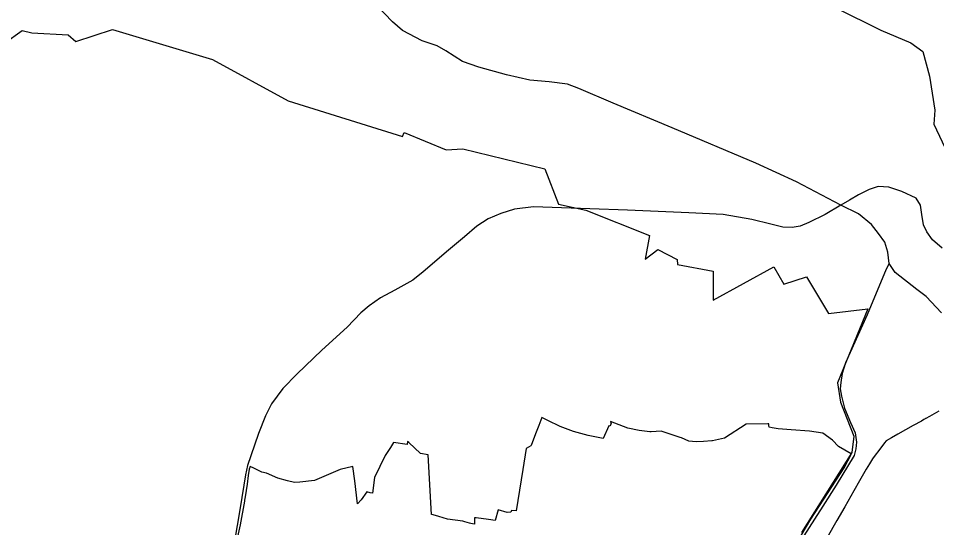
# Model space of a CAD drawing. Extents: x -789162 to -606354, y -1062736 to -945481.
# Drawn here: x -684895 to -682484, y -988498 to -987160 of the extents above; entities that cross this region are included whole.
import ezdxf

# ---------------------------------------------------------------- set-up
doc = ezdxf.new("R2010")
doc.units = 0
for name, color, linetype in [('_SIRSI VZTAHY_OP vodnich zdroju II stupne', 7, 'Continuous'), ('_SIRSI VZTAHY_SILNICE III TRIDY_STAV', 7, 'Continuous'), ('_SIRSI VZTAHY_USES_RBK_S', 7, 'Continuous'), ('_SIRSI VZTAHY_VTL PLYNOVOD', 7, 'Continuous')]:
    doc.layers.add(name, color=color, linetype=linetype)

msp = doc.modelspace()

# ---------------------------------------------------------------- linework, layer by layer
at = {"layer": '_SIRSI VZTAHY_OP vodnich zdroju II stupne'}
for points in [[(-684931.5, -987224.5), (-684885.3, -987191.5), (-684860.1, -987197.9), (-684764.4, -987202.5), (-684744, -987220.1), (-684648, -987188.7), (-684385.7, -987267.2), (-684186.7, -987376.6), (-683886.7, -987470.1), (-683882.6, -987459.6), (-683772.3, -987504.7), (-683728.4, -987502.1), (-683512.9, -987555.1), (-683477.4, -987648.1), (-683404.9, -987663.2), (-683238.2, -987730.2), (-683249.6, -987792.3), (-683216.1, -987766.4), (-683165.5, -987793.3), (-683164.2, -987805.8), (-683071.1, -987823.6), (-683070.7, -987899.8), (-682911.8, -987811.9), (-682885.1, -987857.7), (-682826, -987838.4), (-682767.8, -987935.3), (-682664.6, -987922.3), (-682744.9, -988116.7), (-682736.4, -988168), (-682701.8, -988256.8), (-682706.5, -988300.5), (-682839.4, -988510.4)], [(-682851.1, -988537.6), (-682814.5, -988475.4), (-682759.2, -988389.9), (-682727.3, -988340.8), (-682708.3, -988305.1), (-682708.7, -988303.4), (-682742, -988284.4), (-682757.4, -988267.9), (-682783.1, -988249.2), (-682818, -988244.4), (-682866.6, -988240.2), (-682900.2, -988238.3), (-682915.9, -988235.4), (-682924, -988233.8), (-682924.6, -988229.4), (-682925.2, -988224.4), (-682927.9, -988224.7), (-682984.2, -988225.7), (-683041.3, -988262.6), (-683057.1, -988266.1), (-683072.9, -988269.2), (-683074.7, -988269.4), (-683096.2, -988270.8), (-683115.2, -988271.7), (-683135.2, -988269.9), (-683154.2, -988261.9), (-683157.2, -988260.6), (-683207.2, -988244.1), (-683234.1, -988246.2), (-683237.2, -988245.7), (-683265.4, -988242.7), (-683294.7, -988236.1), (-683340.8, -988218.9), (-683338.9, -988224.7), (-683342.1, -988231.2), (-683344.8, -988230.3), (-683360.2, -988263.6), (-683399.4, -988255.5), (-683438.1, -988245.2), (-683473.1, -988231.4), (-683504.7, -988215.7), (-683520.5, -988207.8), (-683528.9, -988229), (-683537.1, -988251.3), (-683548.8, -988281.7), (-683549.9, -988282.2), (-683562.1, -988289.4), (-683570.8, -988344.6), (-683588.2, -988453.4), (-683600.7, -988452.7), (-683602.4, -988457), (-683612.2, -988458), (-683635.6, -988450.9), (-683643.7, -988478.4), (-683661.1, -988476.2), (-683693.5, -988472.1), (-683697.2, -988471.8), (-683697.2, -988488.1), (-683702.9, -988487.2), (-683706.9, -988486.6), (-683710.9, -988485.7), (-683723.1, -988482.1), (-683728.4, -988480.6), (-683768.7, -988475), (-683791, -988468.3), (-683794.2, -988467.1), (-683809.3, -988463.1), (-683810.9, -988462.7), (-683819.4, -988305.9), (-683839, -988302.6), (-683869.9, -988274.2), (-683873.1, -988270.8), (-683874.2, -988279.3), (-683910.6, -988274), (-683918.3, -988286.7), (-683931.9, -988308.1), (-683960.5, -988365.9), (-683965.6, -988406.9), (-683971.2, -988406), (-683980.2, -988403.4), (-683995.3, -988424.7), (-684005.2, -988434.8), (-684012.2, -988374.3), (-684017.1, -988337.1), (-684050.1, -988345.1), (-684117.6, -988373.3), (-684156.6, -988377.8), (-684170.6, -988378.8), (-684189, -988374.8), (-684213.9, -988367.1), (-684243.3, -988354.6), (-684255.6, -988352), (-684277.3, -988341.5), (-684286.7, -988337.1), (-684289.2, -988343.9), (-684291.6, -988360.7), (-684294.9, -988383.4), (-684299.9, -988416.4), (-684301.2, -988425.3), (-684301.7, -988428.3), (-684313, -988489.7), (-684319.7, -988521.5)]]:
    msp.add_lwpolyline(points, dxfattribs=at)
at = {"layer": '_SIRSI VZTAHY_SILNICE III TRIDY_STAV'}
for points in [[(-682735.9, -987650.1), (-682852, -987589.2), (-682958.7, -987540.2), (-683179, -987447.1), (-683333.5, -987382.7), (-683423.8, -987344), (-683453.7, -987332.8), (-683501.5, -987326.7), (-683552.5, -987321.5), (-683613.4, -987308.2), (-683686.5, -987287.8), (-683728.9, -987272.6), (-683772.8, -987244.9), (-683795.9, -987231.7), (-683834.6, -987218.2), (-683886.7, -987191.6), (-683913.3, -987168.5), (-683976.4, -987101.6)], [(-682469.9, -987763.5), (-682494.9, -987741.1), (-682509.6, -987720.6), (-682518.5, -987701.9), (-682523.4, -987674.6), (-682526.3, -987650.4), (-682538, -987632.1), (-682575.8, -987614.2), (-682610.1, -987602.7), (-682637.5, -987601.1), (-682661.2, -987609), (-682689.2, -987622.8), (-682713, -987637.1), (-682735.9, -987650.1)], [(-682735.9, -987650.1), (-682777, -987674.7), (-682819.7, -987696), (-682842.3, -987705.3), (-682863.6, -987708.9), (-682887.7, -987707.9), (-682919.5, -987700.3), (-682969.7, -987687.6), (-683044.4, -987675.2), (-683135.2, -987670.6), (-683296, -987663.5), (-683493.6, -987656), (-683542.4, -987654.6), (-683592.9, -987660.8), (-683628.5, -987672), (-683661.8, -987686.1), (-683691.1, -987705.6), (-683723.7, -987733.3), (-683766.1, -987768.9), (-683832, -987825.1), (-683859.2, -987847.2), (-683906.6, -987873.3), (-683944.7, -987893.6), (-683973.9, -987914.7), (-683995.8, -987933), (-684032.3, -987970.5), (-684098.2, -988031.2), (-684162.8, -988093), (-684200.7, -988131.9), (-684230.5, -988172.4), (-684246.3, -988203.8), (-684265.1, -988249.9), (-684284.7, -988308.8), (-684293.3, -988334.6), (-684298.7, -988359.2), (-684312.7, -988445.1), (-684328.6, -988538.5)], [(-682608.7, -987803.7), (-682612.8, -987774), (-682620, -987747.4), (-682636.7, -987724.4), (-682655.2, -987701.1), (-682689.6, -987672.9), (-682735.9, -987650.1)], [(-682608.7, -987803.7), (-682616.6, -987818.6), (-682666.8, -987938), (-682723.6, -988064.2), (-682732.5, -988092.9), (-682736, -988115.8), (-682737.3, -988132.9), (-682734.1, -988152.3), (-682726.2, -988183.7), (-682710.6, -988221.2), (-682698.2, -988248.5), (-682695, -988272.9), (-682696.3, -988290.7), (-682700.4, -988307.9), (-682748.2, -988385.9), (-682783, -988441.2), (-682840.5, -988531.7)], [(-682471.1, -987933.6), (-682511.9, -987890.5), (-682536.4, -987871.9), (-682592.9, -987827.6), (-682608.7, -987803.7)]]:
    msp.add_lwpolyline(points, dxfattribs=at)
at = {"layer": '_SIRSI VZTAHY_USES_RBK_S'}
msp.add_lwpolyline([(-682748.5, -987131.5), (-682630.5, -987190.4), (-682551.6, -987223.4), (-682520.4, -987246.8), (-682503.1, -987311), (-682489.2, -987400.4), (-682491.8, -987437.7), (-682447.6, -987530.6), (-682396.5, -987574.8), (-682321, -987628.6), (-682277.7, -987633.8), (-682232.6, -987635.5), (-682042.7, -987578.3), (-681936.1, -987559.2), (-681847.6, -987582.6), (-681758.3, -987642.5), (-681731.7, -987677.1)], dxfattribs=at)
at = {"layer": '_SIRSI VZTAHY_VTL PLYNOVOD'}
msp.add_lwpolyline([(-682478.9, -988191.5), (-682503.4, -988205.4), (-682513, -988211), (-682513.1, -988211), (-682513.7, -988211.3), (-682514.2, -988211.7), (-682518.1, -988213.7), (-682524.2, -988217.4), (-682545.8, -988229.4), (-682566.2, -988240.9), (-682586, -988252.2), (-682603.1, -988261.7), (-682616.9, -988269.4), (-682621.5, -988274.6), (-682636.1, -988294.5), (-682645.3, -988307), (-682652.5, -988316.6), (-682660.9, -988329.5), (-682669.4, -988344.3), (-682686.8, -988374.7), (-682701.6, -988400.8), (-682725.4, -988442.4), (-682746.3, -988478.8), (-682771.8, -988523.2)], dxfattribs=at)

doc.saveas('drawing.dxf')
